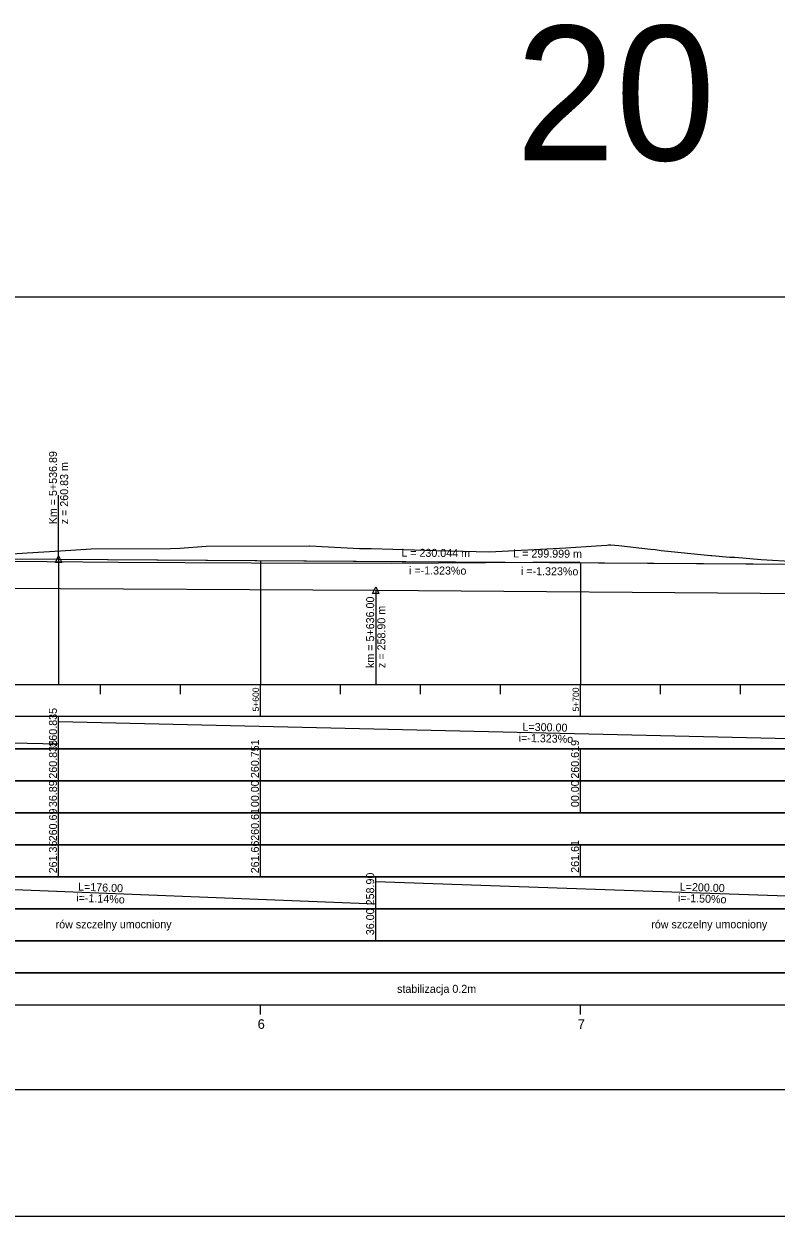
# Model space of a CAD drawing. Extents: x 6445630 to 6518227, y 5499240 to 5511716.
# Drawn here: x 6452657.3 to 6452892.3, y 5506120.7 to 5506493.1 of the extents above; entities that cross this region are included whole.
import ezdxf

# ---------------------------------------------------------------- set-up
doc = ezdxf.new("R2010")
doc.units = 0
for name, color, linetype in [('TOR_PROF-opisy pomocnicze', 7, 'Continuous'), ('TOR_PROF-rowy otwarte', 7, 'Continuous'), ('TOR_PROF-tabelka-geometria T1', 7, 'Continuous'), ('TOR_PROF-tabelka-kilometracja', 7, 'Continuous'), ('TOR_PROF-tabelka-odleglosci T1', 7, 'Continuous'), ('TOR_PROF-tabelka-pochylenia proj T1', 7, 'Continuous'), ('TOR_PROF-tabelka-rodzaj rowu T1', 7, 'Continuous'), ('TOR_PROF-tabelka-rowyT1', 7, 'Continuous'), ('TOR_PROF-tabelka-rzedne istn T1', 7, 'Continuous'), ('TOR_PROF-tabelka-rzedne proj T1', 7, 'Continuous'), ('TOR_PROF-tabelka-teren istniejacy T1', 7, 'Continuous'), ('TOR_PROF-tabelka-warstwa ochronna T1', 7, 'Continuous'), ('TOR_PROF-tor istniejacy T2', 7, 'Continuous'), ('TOR_PROF-tor projektowany', 7, 'Continuous'), ('TOR_PROF-uklad odniesienia', 7, 'Continuous'), ('TOR_PROF-warstwa ochronna', 7, 'Continuous'), ('TOR_RAMKI-dodatkowe3', 7, 'Continuous'), ('TOR_RAMKI-MASKA WYCIECIA', 7, 'Continuous')]:
    doc.layers.add(name, color=color, linetype=linetype)

msp = doc.modelspace()

# ---------------------------------------------------------------- linework, layer by layer
at = {"layer": 'TOR_PROF-opisy pomocnicze'}
for p, q in [((6452668.1, 5506325.9), (6452668.1, 5506345.9)), ((6452668.1, 5506325.9), (6452668.1, 5506345.9)), ((6452767.21, 5506316.22), (6452767.21, 5506291.02))]:
    msp.add_line(p, q, dxfattribs=at)
for points in [[(6452668.1, 5506326.9), (6452669.1, 5506324.9), (6452667.1, 5506324.9)], [(6452668.1, 5506326.9), (6452669.1, 5506324.9), (6452667.1, 5506324.9)], [(6452767.21, 5506317.22), (6452768.21, 5506315.22), (6452766.21, 5506315.22)]]:
    msp.add_lwpolyline(points, close=True, dxfattribs=at)
at = {"layer": 'TOR_PROF-rowy otwarte'}
for p, q in [((6452591.21, 5506317.22), (6452767.21, 5506316.22)), ((6452767.21, 5506316.22), (6452967.21, 5506314.72))]:
    msp.add_line(p, q, dxfattribs=at)
msp.add_lwpolyline([(6452767.21, 5506316.22), (6452767.21, 5506291.72), (6452767.21, 5506286.72), (6452767.21, 5506286.72)], dxfattribs=at)
at = {"layer": 'TOR_PROF-tabelka-geometria T1'}
for points in [[(6452341.21, 5506160.32), (6452367.61, 5506160.32), (6452367.61, 5506160.32), (6452407.61, 5506162.99), (6452407.61, 5506162.99), (6452590.75, 5506162.99), (6452590.75, 5506162.99), (6452630.75, 5506160.32), (6452630.75, 5506160.32), (6454509.94, 5506160.32), (6454509.94, 5506157.65), (6454551.51, 5506157.65), (6454551.51, 5506160.32), (6454558.69, 5506160.32), (6454558.69, 5506164.43), (6454600.28, 5506164.43)], [(6452331.21, 5506160.32), (6454631.21, 5506160.32)]]:
    msp.add_lwpolyline(points, dxfattribs=at)
at = {"layer": 'TOR_PROF-tabelka-kilometracja'}
for points in [[(6452731.21, 5506183.72), (6452731.21, 5506186.72)], [(6452831.21, 5506183.72), (6452831.21, 5506186.72)]]:
    msp.add_lwpolyline(points, dxfattribs=at)
at = {"layer": 'TOR_PROF-tabelka-odleglosci T1'}
msp.add_lwpolyline([(6452331.21, 5506246.72), (6454631.21, 5506246.72), (6454631.21, 5506256.72), (6452331.21, 5506256.72)], close=True, dxfattribs=at)
for points in [[(6452668.1, 5506246.72), (6452668.1, 5506256.72)], [(6452731.21, 5506246.72), (6452731.21, 5506256.72)], [(6452831.21, 5506246.72), (6452831.21, 5506256.72)]]:
    msp.add_lwpolyline(points, dxfattribs=at)
at = {"layer": 'TOR_PROF-tabelka-pochylenia proj T1'}
msp.add_lwpolyline([(6452331.21, 5506266.72), (6454631.21, 5506266.72), (6454631.21, 5506276.72), (6452331.21, 5506276.72)], close=True, dxfattribs=at)
for points in [[(6452341.21, 5506275.22), (6452668.1, 5506268.22)], [(6452668.1, 5506266.72), (6452668.1, 5506276.72)], [(6452668.1, 5506275.22), (6452968.1, 5506268.22)]]:
    msp.add_lwpolyline(points, dxfattribs=at)
at = {"layer": 'TOR_PROF-tabelka-rodzaj rowu T1'}
msp.add_lwpolyline([(6452331.21, 5506206.72), (6454631.21, 5506206.72), (6454631.21, 5506216.72), (6452331.21, 5506216.72)], close=True, dxfattribs=at)
msp.add_lwpolyline([(6452767.21, 5506206.72), (6452767.21, 5506216.72)], dxfattribs=at)
at = {"layer": 'TOR_PROF-tabelka-rowyT1'}
msp.add_lwpolyline([(6452331.21, 5506216.72), (6454631.21, 5506216.72), (6454631.21, 5506226.72), (6452331.21, 5506226.72)], close=True, dxfattribs=at)
for points in [[(6452767.21, 5506216.72), (6452767.21, 5506226.72)], [(6452591.21, 5506225.22), (6452767.21, 5506218.22)], [(6452767.21, 5506225.22), (6452967.21, 5506218.22)]]:
    msp.add_lwpolyline(points, dxfattribs=at)
at = {"layer": 'TOR_PROF-tabelka-rzedne istn T1'}
msp.add_lwpolyline([(6452331.21, 5506236.72), (6454631.21, 5506236.72), (6454631.21, 5506246.72), (6452331.21, 5506246.72)], close=True, dxfattribs=at)
for points in [[(6452668.1, 5506236.72), (6452668.1, 5506246.72)], [(6452731.21, 5506236.72), (6452731.21, 5506246.72)], [(6452668.1, 5506226.72), (6452668.1, 5506236.72)], [(6452731.21, 5506226.72), (6452731.21, 5506236.72)], [(6452831.21, 5506226.72), (6452831.21, 5506236.72)]]:
    msp.add_lwpolyline(points, dxfattribs=at)
at = {"layer": 'TOR_PROF-tabelka-rzedne proj T1'}
msp.add_lwpolyline([(6452331.21, 5506256.72), (6454631.21, 5506256.72), (6454631.21, 5506266.72), (6452331.21, 5506266.72)], close=True, dxfattribs=at)
for points in [[(6452668.1, 5506256.72), (6452668.1, 5506266.72)], [(6452731.21, 5506256.72), (6452731.21, 5506266.72)], [(6452831.21, 5506256.72), (6452831.21, 5506266.72)]]:
    msp.add_lwpolyline(points, dxfattribs=at)
at = {"layer": 'TOR_PROF-tabelka-teren istniejacy T1'}
msp.add_lwpolyline([(6452331.21, 5506226.72), (6454631.21, 5506226.72), (6454631.21, 5506236.72), (6452331.21, 5506236.72)], close=True, dxfattribs=at)
at = {"layer": 'TOR_PROF-tabelka-warstwa ochronna T1'}
msp.add_lwpolyline([(6452331.21, 5506196.72), (6454631.21, 5506196.72), (6454631.21, 5506206.72), (6452331.21, 5506206.72)], close=True, dxfattribs=at)
at = {"layer": 'TOR_PROF-tor istniejacy T2'}
msp.add_lwpolyline([(6452615.85, 5506325.57), (6452664.56, 5506325.22), (6452686.77, 5506324.92), (6452728.36, 5506324.77), (6452772.13, 5506324.67), (6452831, 5506325.04)], dxfattribs=at)
at = {"layer": 'TOR_PROF-tor projektowany'}
for p, q in [((6452341.21, 5506327.72), (6452668.1, 5506325.9)), ((6452341.21, 5506327.72), (6452668.1, 5506325.9)), ((6452668.1, 5506325.9), (6452898.14, 5506324.38)), ((6452668.1, 5506325.9), (6452968.1, 5506323.91))]:
    msp.add_line(p, q, dxfattribs=at)
for points in [[(6452668.1, 5506325.9), (6452668.1, 5506291.72), (6452668.1, 5506286.72), (6452668.1, 5506286.72)], [(6452668.1, 5506325.9), (6452668.1, 5506291.72), (6452668.1, 5506286.72), (6452668.1, 5506286.72)], [(6452668.1, 5506325.9), (6452668.1, 5506291.72), (6452668.1, 5506286.72), (6452668.1, 5506286.72)], [(6452668.1, 5506325.9), (6452668.1, 5506291.72), (6452668.1, 5506286.72), (6452668.1, 5506286.72)], [(6452731.21, 5506325.48), (6452731.21, 5506291.72), (6452731.21, 5506286.72), (6452731.21, 5506286.72)], [(6452731.21, 5506325.48), (6452731.21, 5506291.72), (6452731.21, 5506286.72), (6452731.21, 5506286.72)], [(6452831.21, 5506324.82), (6452831.21, 5506291.72), (6452831.21, 5506286.72), (6452831.21, 5506286.72)], [(6452831.21, 5506324.82), (6452831.21, 5506291.72), (6452831.21, 5506286.72), (6452831.21, 5506286.72)]]:
    msp.add_lwpolyline(points, dxfattribs=at)
at = {"layer": 'TOR_PROF-uklad odniesienia'}
for p, q in [((6452331.21, 5506286.72), (6454631.21, 5506286.72)), ((6452681.21, 5506283.72), (6452681.21, 5506286.72)), ((6452706.21, 5506283.72), (6452706.21, 5506286.72)), ((6452731.21, 5506276.72), (6452731.21, 5506286.72)), ((6452756.21, 5506283.72), (6452756.21, 5506286.72)), ((6452781.21, 5506283.72), (6452781.21, 5506286.72)), ((6452806.21, 5506283.72), (6452806.21, 5506286.72)), ((6452831.21, 5506276.72), (6452831.21, 5506286.72)), ((6452856.21, 5506283.72), (6452856.21, 5506286.72)), ((6452881.21, 5506283.72), (6452881.21, 5506286.72))]:
    msp.add_line(p, q, dxfattribs=at)
at = {"layer": 'TOR_PROF-warstwa ochronna'}
msp.add_lwpolyline([(6452331.21, 5506186.72), (6454631.21, 5506186.72), (6454631.21, 5506196.72), (6452331.21, 5506196.72)], close=True, dxfattribs=at)
at = {"layer": 'TOR_RAMKI-dodatkowe3'}
for p, q in [((6452705.96, 5506329.31), (6452714.18, 5506330.01)), ((6452714.18, 5506330.01), (6452746.46, 5506330.03)), ((6452746.46, 5506330.03), (6452746.61, 5506330.03)), ((6452746.61, 5506330.03), (6452762.14, 5506329.26)), ((6452826.6, 5506329.5), (6452836.06, 5506330.03)), ((6452836.06, 5506330.03), (6452839.43, 5506330.3)), ((6452839.43, 5506330.3), (6452839.9, 5506330.34)), ((6452839.9, 5506330.34), (6452840.51, 5506330.42)), ((6452840.51, 5506330.42), (6452840.63, 5506330.43)), ((6452840.63, 5506330.43), (6452843.15, 5506330.15)), ((6452843.15, 5506330.15), (6452853.09, 5506329)), ((6452636, 5506326.54), (6452658.29, 5506327.87)), ((6452658.29, 5506327.87), (6452668.69, 5506328.5)), ((6452668.69, 5506328.5), (6452678.25, 5506329.18)), ((6452678.25, 5506329.18), (6452703.04, 5506329.28)), ((6452703.04, 5506329.28), (6452705.96, 5506329.31)), ((6452762.14, 5506329.26), (6452765.74, 5506329.21)), ((6452765.74, 5506329.21), (6452786.13, 5506328.65)), ((6452786.13, 5506328.65), (6452790.32, 5506328.52)), ((6452790.32, 5506328.52), (6452802.79, 5506328.17)), ((6452802.79, 5506328.17), (6452826.6, 5506329.5)), ((6452853.09, 5506329), (6452854.54, 5506328.88)), ((6452854.54, 5506328.88), (6452856.42, 5506328.62)), ((6452856.42, 5506328.62), (6452871.88, 5506327.08)), ((6452871.88, 5506327.08), (6452872.24, 5506327.05)), ((6452872.24, 5506327.05), (6452877.81, 5506326.57)), ((6452877.81, 5506326.57), (6452879.4, 5506326.52)), ((6452879.4, 5506326.52), (6452887.68, 5506325.76)), ((6452887.68, 5506325.76), (6452898.32, 5506325.14))]:
    msp.add_line(p, q, dxfattribs=at)
at = {"layer": 'TOR_RAMKI-MASKA WYCIECIA'}
msp.add_lwpolyline([(6452265.31, 5506120.72), (6453965.31, 5506120.72), (6453965.31, 5506407.72), (6452265.31, 5506407.72)], close=True, dxfattribs=at)

# ---------------------------------------------------------------- texts
at = {"layer": 'TOR_PROF-opisy pomocnicze'}
for s, rotation, p in [('Km = 5+536.89', 90, (6452667.6, 5506336.8)), ('Km = 5+536.89', 90, (6452667.6, 5506336.8)), ('z = 260.83 m', 90, (6452671.1, 5506336.8)), ('z = 260.83 m', 90, (6452671.1, 5506336.8)), ('L = 230.044 m', 359.6209, (6452775.19, 5506326.69)), ('L = 299.999 m', 359.6209, (6452810.16, 5506326.46)), ('  i =-1.323%o', 359.6209, (6452775.73, 5506321.19)), ('  i =-1.323%o', 359.6209, (6452810.71, 5506320.96)), ('km = 5+636.00', 90, (6452766.71, 5506291.92)), ('z = 258.90 m', 90, (6452770.21, 5506291.92))]:
    msp.add_text(s, height=2.5, rotation=rotation, dxfattribs=at).set_placement(p)
at = {"layer": 'TOR_PROF-tabelka-kilometracja'}
for s, p in [('6', (6452730.32, 5506179.22)), ('7', (6452830.32, 5506179.22))]:
    msp.add_text(s, height=3, dxfattribs=at).set_placement(p)
at = {"layer": 'TOR_PROF-tabelka-odleglosci T1'}
for s, p in [('36.89', (6452667.6, 5506248.47)), ('00.00', (6452730.71, 5506248.47)), ('00.00', (6452830.71, 5506248.47))]:
    msp.add_text(s, height=2.5, rotation=90, dxfattribs=at).set_placement(p)
at = {"layer": 'TOR_PROF-tabelka-pochylenia proj T1'}
for s, rotation, p in [('260.835', 90, (6452667.6, 5506267.36)), ('L=300.00', 358.6633, (6452813.04, 5506272.34)), ('i=-1.323%o', 358.6633, (6452811.85, 5506268.87))]:
    msp.add_text(s, height=2.5, rotation=rotation, dxfattribs=at).set_placement(p)
at = {"layer": 'TOR_PROF-tabelka-rodzaj rowu T1'}
msp.add_text('36.00', height=2.5, rotation=90, dxfattribs=at).set_placement((6452766.71, 5506208.47))
at = {"layer": 'TOR_PROF-tabelka-rowyT1'}
for s, rotation, p in [('258.90', 90, (6452766.71, 5506217.79)), ('L=176.00', 357.7224, (6452674.16, 5506222.43)), ('L=200.00', 357.9955, (6452862.16, 5506222.4)), ('i=-1.14%o', 357.7224, (6452673.6, 5506218.95)), ('i=-1.50%o', 357.9955, (6452861.61, 5506218.92)), ('rów szczelny umocniony', 0.087, (6452667.19, 5506210.6)), ('rów szczelny umocniony', 0.087, (6452853.3, 5506210.6))]:
    msp.add_text(s, height=2.5, rotation=rotation, dxfattribs=at).set_placement(p)
at = {"layer": 'TOR_PROF-tabelka-rzedne istn T1'}
for s, p in [('260.61', (6452730.71, 5506237.96)), ('260.69', (6452667.6, 5506237.79)), ('261.35', (6452667.6, 5506227.78)), ('261.66', (6452730.71, 5506227.79)), ('261.61', (6452830.71, 5506227.96))]:
    msp.add_text(s, height=2.5, rotation=90, dxfattribs=at).set_placement(p)
at = {"layer": 'TOR_PROF-tabelka-rzedne proj T1'}
for s, p in [('260.835', (6452667.6, 5506257.36)), ('260.751', (6452730.71, 5506257.53)), ('260.619', (6452830.71, 5506257.36))]:
    msp.add_text(s, height=2.5, rotation=90, dxfattribs=at).set_placement(p)
at = {"layer": 'TOR_PROF-uklad odniesienia'}
msp.add_text('20', height=42, dxfattribs=at).set_placement((6452810.87, 5506450.47))
for s, p in [('5+600', (6452730.71, 5506278.33)), ('5+700', (6452830.71, 5506278.33))]:
    msp.add_text(s, height=2, rotation=90, dxfattribs=at).set_placement(p)
at = {"layer": 'TOR_PROF-warstwa ochronna'}
msp.add_text('stabilizacja 0.2m', height=2.5, dxfattribs=at).set_placement((6452773.87, 5506190.47))

doc.saveas('drawing.dxf')
